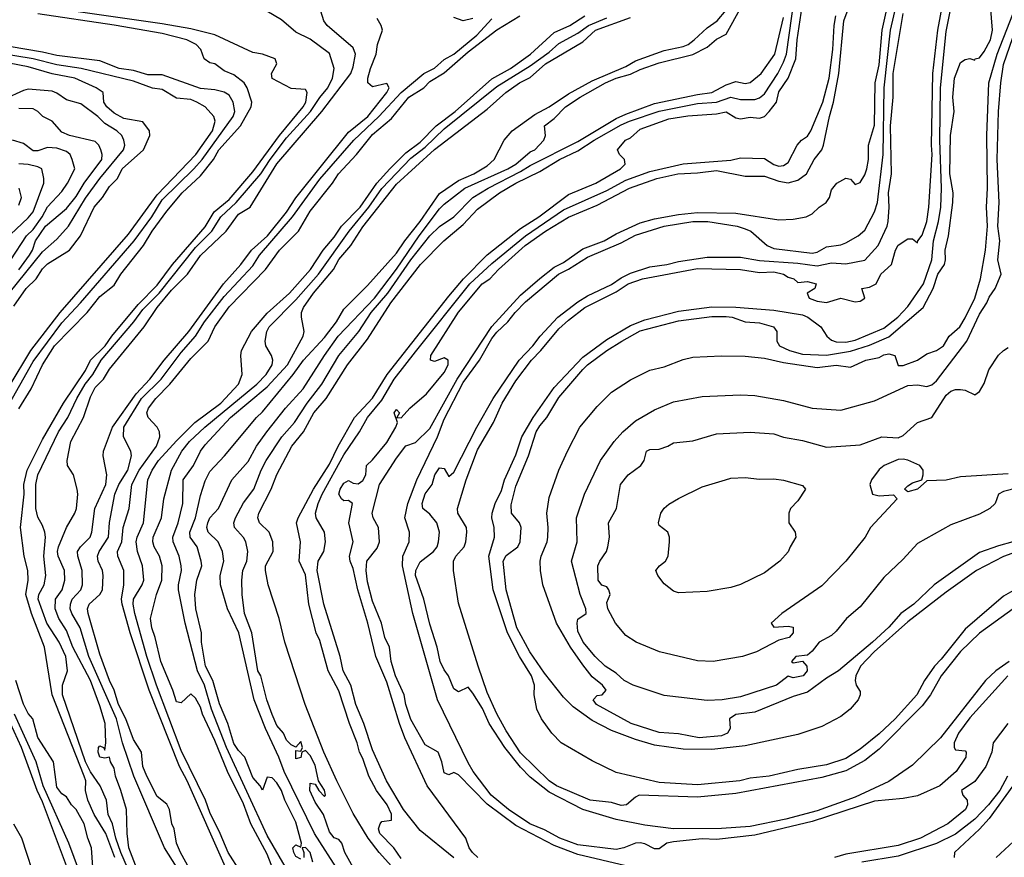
# Model space of a CAD drawing. Header units: metres. Extents: x -46681 to -43747, y -240911 to -237677.
# Tile 532 of 656: x -46331 to -46229, y -238832 to -238744. Entities that reach past the tile are written whole.
import ezdxf

# ---------------------------------------------------------------- set-up
doc = ezdxf.new("R2010")
doc.units = ezdxf.units.M
doc.layers.add('CONTOUR_INDEX', color=1, linetype='Continuous')
doc.layers.add('CONTOUR_INTER', color=3, linetype='Continuous')

msp = doc.modelspace()

# ---------------------------------------------------------------- linework, layer by layer
at = {"layer": 'CONTOUR_INDEX'}
for points, elevation in [([(-46227.58, -238806.02), (-46231.1, -238808.55), (-46233.1, -238810.47), (-46235.12, -238813.02), (-46236.24, -238815.02), (-46237.1, -238816.18), (-46241.6, -238820.7), (-46243.1, -238821.88), (-46245.1, -238822.97), (-46247.6, -238823.67), (-46256.6, -238825.32), (-46260.6, -238825.73), (-46266.7, -238825.52), (-46267.1, -238825.71), (-46268.03, -238826.52), (-46268.6, -238826.6), (-46269.6, -238826.26), (-46271.81, -238826.02), (-46275.34, -238824.52), (-46276.12, -238824.02), (-46279.1, -238821.08), (-46280.6, -238818.79), (-46281.6, -238817), (-46282.6, -238814.78), (-46283.55, -238812.02), (-46285.6, -238805.44), (-46286.12, -238802.02), (-46286.11, -238801.02), (-46285.89, -238800.52), (-46285.01, -238799.52), (-46284.82, -238799.02), (-46284.71, -238798.02), (-46284.77, -238797.52), (-46285.67, -238796.02), (-46285.71, -238795.52), (-46284.79, -238792.52), (-46283.6, -238789.4), (-46281.93, -238786.52), (-46281.04, -238784.52), (-46279.6, -238782.18), (-46277.98, -238780.02), (-46276.99, -238779.02), (-46275.1, -238776.75), (-46274.1, -238775.82), (-46272.38, -238774.52), (-46269.1, -238772.86), (-46267.85, -238772.02), (-46266.36, -238771.52), (-46260.6, -238770.43), (-46256.1, -238770.55), (-46254.1, -238770.86), (-46252.6, -238770.79), (-46251.59, -238771.02), (-46251.1, -238771.34), (-46250.52, -238771.52), (-46250.1, -238771.91), (-46249.1, -238771.8), (-46248.2, -238772.02), (-46248.31, -238772.52), (-46249.14, -238773.02), (-46248.91, -238773.52), (-46248.1, -238773.86), (-46247.1, -238773.98), (-46245.6, -238773.53), (-46244.1, -238773.9), (-46243.6, -238773.85), (-46243.1, -238773.52), (-46243.4, -238772.52), (-46242.6, -238772.38), (-46241.9, -238772.02), (-46241.43, -238771.02), (-46240.3, -238770.02), (-46239.9, -238768.52), (-46239.6, -238768), (-46238.6, -238767.34), (-46238.1, -238767.32), (-46237.6, -238767.76), (-46237.57, -238767.52), (-46237.1, -238766.95), (-46236.6, -238765.52), (-46236.41, -238764.02), (-46236.05, -238758.52), (-46236.13, -238757.52), (-46235.98, -238750.02), (-46235.45, -238745.52), (-46234.9, -238742.52)], 110), ([(-46331.6, -238785.09), (-46330.28, -238783.02), (-46329.1, -238780.52), (-46327.84, -238778.52), (-46324.44, -238775.02), (-46323.1, -238773.37), (-46321.6, -238772.16), (-46320.91, -238771.02), (-46318.56, -238768.02), (-46317.63, -238766.52), (-46316.1, -238764.44), (-46314.49, -238762.52), (-46312.6, -238760.74), (-46311.23, -238759.02), (-46310.65, -238758.02), (-46308.4, -238755.52), (-46307.28, -238753.52), (-46307.21, -238753.02), (-46307.7, -238751.52), (-46308, -238751.02), (-46309.1, -238750.16), (-46310.1, -238749.76), (-46311.1, -238749.04), (-46311.6, -238748.92), (-46312.2, -238748.52), (-46312.54, -238747.52), (-46313.02, -238747.02), (-46314, -238746.52), (-46316.6, -238745.87), (-46321.6, -238744.97), (-46329.6, -238743.8)], 90), ([(-46310.25, -238839.52), (-46314.67, -238831.52), (-46315.1, -238830.52), (-46315.34, -238829.02), (-46315.59, -238828.52), (-46315.81, -238827.02), (-46316.1, -238826.46), (-46317.1, -238825.65), (-46318.19, -238823.52), (-46318.6, -238822.5), (-46318.77, -238821.02), (-46319.6, -238819.7), (-46320.39, -238817.52), (-46321.16, -238816.02), (-46321.6, -238814.52), (-46322.1, -238813.51), (-46323.1, -238810.75), (-46324.33, -238806.52), (-46324.4, -238806.02), (-46324.23, -238805.52), (-46323.13, -238804.52), (-46322.82, -238804.02), (-46322.77, -238802.52), (-46322.85, -238802.02), (-46323.29, -238801.02), (-46323.35, -238800.52), (-46323.17, -238800.02), (-46322.19, -238798.52), (-46322.1, -238796.98), (-46321.53, -238794.02), (-46321.11, -238793.02), (-46320.2, -238791.52), (-46319.81, -238790.02), (-46319.87, -238789.52), (-46320.65, -238788.02), (-46320.6, -238787.02), (-46318.76, -238784.02), (-46316.7, -238782.02), (-46314.6, -238779.2), (-46313.12, -238777.52), (-46312.15, -238776.02), (-46310.1, -238773.37), (-46307.1, -238770.15), (-46306.41, -238769.02), (-46302.95, -238765.02), (-46300.1, -238761.1), (-46296.56, -238757.02), (-46293.92, -238754.52), (-46291.6, -238752.02), (-46289.21, -238750.02), (-46288.1, -238749.48), (-46287.1, -238748.57), (-46286.1, -238748), (-46283.69, -238746.02), (-46282.1, -238744.32)], 95), ([(-46302.1, -238832.2), (-46302.6, -238831.91), (-46302.81, -238831.52), (-46302.91, -238831.02), (-46302.6, -238830.7), (-46302.1, -238830.94), (-46302.03, -238830.52), (-46302.6, -238828.34), (-46303.77, -238826.02), (-46304.1, -238825.01), (-46304.6, -238824.2), (-46305.1, -238823.7), (-46305.6, -238823.61), (-46306.1, -238825), (-46306.35, -238824.52), (-46307.1, -238823.66), (-46307.96, -238821.52), (-46308.6, -238820.85), (-46309.1, -238820.09), (-46309.73, -238818.02), (-46310.6, -238815.96), (-46311.3, -238813.52), (-46312.07, -238812.02), (-46312.48, -238809.52), (-46312.49, -238808.52), (-46313.06, -238806.02), (-46313.17, -238804.52), (-46312.97, -238803.02), (-46312.45, -238801.52), (-46312.51, -238801.02), (-46312.95, -238799.52), (-46313.68, -238798.52), (-46313.7, -238798.02), (-46313.12, -238796.52), (-46312.6, -238794.17), (-46312.1, -238792.63), (-46311.6, -238791.67), (-46310.07, -238790.02), (-46306.74, -238786.02), (-46306.1, -238785.42), (-46302.89, -238781.52), (-46301.82, -238780.02), (-46299.6, -238777.63), (-46298.36, -238776.02), (-46297.6, -238774.69), (-46295.1, -238772.21), (-46292.1, -238768.84), (-46291.21, -238767.52), (-46289.6, -238765.5), (-46287.6, -238762.57), (-46285.6, -238761.24), (-46283.98, -238760.52), (-46282.6, -238759.69), (-46281.87, -238759.02), (-46280.82, -238757.02), (-46279.98, -238756.02), (-46277.6, -238754.34), (-46276.1, -238753.53), (-46274.1, -238752.15), (-46271.6, -238750.79), (-46268.1, -238749.3), (-46267.1, -238748.73), (-46264.1, -238747.62), (-46262.1, -238747.23), (-46261.59, -238747.02), (-46260.95, -238746.52), (-46259.6, -238745.25), (-46258.55, -238744.52), (-46257.6, -238743.41)], 100), ([(-46286.1, -238832.07), (-46289.6, -238829.2), (-46291.36, -238827.02), (-46293.13, -238824.02), (-46294.6, -238820.77), (-46295.49, -238818.02), (-46296.35, -238816.02), (-46296.87, -238814.02), (-46297.67, -238812.52), (-46297.97, -238811.02), (-46299.68, -238805.52), (-46300.38, -238802.02), (-46300.28, -238801.02), (-46299.69, -238800.02), (-46299.52, -238799.02), (-46299.61, -238798.02), (-46300.48, -238796.52), (-46300.54, -238796.02), (-46300.29, -238795.02), (-46299.87, -238794.02), (-46297.6, -238789.92), (-46295.95, -238787.52), (-46295.11, -238786.02), (-46293.6, -238784.21), (-46292.33, -238782.02), (-46290.1, -238779.13), (-46284.4, -238772.02), (-46282.1, -238769.92), (-46278.6, -238767.01), (-46274.6, -238764.31), (-46270.1, -238762.26), (-46268.1, -238761.2), (-46265.6, -238760.27), (-46262.1, -238759.47), (-46257.1, -238759.09), (-46256.1, -238758.87), (-46253.6, -238758.93), (-46252.6, -238759.55), (-46252.1, -238759.72), (-46251.6, -238759.67), (-46251.1, -238759.36), (-46250.16, -238757.52), (-46249.71, -238757.02), (-46249.1, -238756.59), (-46248.76, -238756.02), (-46247.48, -238753.02), (-46246.82, -238750.52), (-46246.46, -238747.52), (-46246.31, -238745.02), (-46246.12, -238744.02)], 105), ([(-46284.1, -238744.3), (-46285.1, -238744.53), (-46286.1, -238744.18)], 95), ([(-46331.6, -238770.57), (-46330.47, -238769.02), (-46330.17, -238768.52), (-46329.84, -238767.52), (-46328.81, -238766.02), (-46326.6, -238764.16), (-46325.6, -238762.91), (-46324.75, -238761.52), (-46322.9, -238759.02), (-46322.86, -238758.52), (-46323, -238758.02), (-46323.23, -238757.52), (-46323.6, -238757.15), (-46326.29, -238756.52), (-46327.1, -238756.17), (-46328.11, -238755.02), (-46329.09, -238754.52), (-46329.6, -238754), (-46330.1, -238753.74), (-46331.6, -238753.69)], 85), ([(-46228.1, -238791.89), (-46233.1, -238792.23), (-46234.6, -238792.58), (-46236.6, -238792.62), (-46237.58, -238793.52), (-46238.6, -238793.77), (-46238.95, -238793.52), (-46238.6, -238793.16), (-46238.1, -238792.85), (-46237.14, -238792.52), (-46236.99, -238792.02), (-46237.01, -238791.52), (-46237.33, -238791.02), (-46238.6, -238790.49), (-46239.1, -238790.36), (-46239.6, -238790.41), (-46241.07, -238791.02), (-46241.6, -238791.46), (-46242.4, -238792.52), (-46242.57, -238793.02), (-46242.3, -238794.02), (-46241.6, -238794.19), (-46240.1, -238794.11), (-46239.73, -238794.52), (-46242.5, -238797.52), (-46243.07, -238798.52), (-46245.1, -238801.02), (-46247.6, -238803.61), (-46251.77, -238806.52), (-46252.91, -238807.52), (-46252.6, -238807.93), (-46251.1, -238807.85), (-46250.6, -238807.94), (-46250.58, -238808.52), (-46251.02, -238809.02), (-46252.1, -238809.29), (-46254.42, -238810.52), (-46255.88, -238811.02), (-46258.95, -238811.52), (-46260.6, -238811.46), (-46264.59, -238810.52), (-46267, -238809.52), (-46268.1, -238808.8), (-46269.19, -238807.52), (-46269.97, -238806.02), (-46270.1, -238805.36), (-46269.73, -238804.52), (-46269.86, -238804.02), (-46270.1, -238803.72), (-46270.6, -238803.55), (-46270.98, -238803.02), (-46271.01, -238801.52), (-46270.82, -238801.02), (-46270.13, -238800.02), (-46269.97, -238799.52), (-46269.8, -238798.52), (-46269.91, -238797.02), (-46269.07, -238795.52), (-46268.65, -238793.02), (-46267.84, -238792.02), (-46266.51, -238791.02), (-46266.17, -238790.52), (-46265.94, -238789.52), (-46265.6, -238789.35), (-46264.6, -238789.31), (-46263.7, -238789.02), (-46263.1, -238788.65), (-46261.1, -238788.45), (-46258.6, -238787.73), (-46255.1, -238787.56), (-46252.6, -238787.71), (-46251.6, -238788.06), (-46249.6, -238788.43), (-46247.1, -238789.12), (-46243.6, -238788.87), (-46241.32, -238788.02), (-46239.6, -238788.13), (-46239.1, -238787.9), (-46237.6, -238786.54), (-46236.1, -238786), (-46234.6, -238783.66), (-46234.1, -238783.25), (-46233.6, -238783.08), (-46233.1, -238783.07), (-46232.6, -238783.17), (-46231.6, -238783.65), (-46231.1, -238783.28), (-46230.6, -238782.47), (-46230.13, -238781.02), (-46229.1, -238779.49), (-46228.6, -238778.99), (-46228.1, -238778.69)], 115), ([(-46323.73, -238834.52), (-46323.97, -238831.02), (-46324.37, -238830.02), (-46324.75, -238828.52), (-46325.6, -238826.99), (-46326.06, -238826.52), (-46326.6, -238825.68), (-46327.1, -238825.36), (-46327.6, -238824.66), (-46327.97, -238822.02), (-46329.6, -238819.46), (-46330.11, -238817.52), (-46330.6, -238816.97), (-46331.1, -238816), (-46331.91, -238813.52)], 90), ([(-46227.6, -238824.54), (-46230.1, -238827.94), (-46231.1, -238829.06), (-46233.72, -238831.52), (-46233.76, -238832.02)], 105), ([(-46300.85, -238832.52), (-46301.1, -238831.5), (-46301.6, -238830.98), (-46301.95, -238831.02), (-46301.78, -238831.52), (-46301.79, -238832.02)], 100)]:
    msp.add_lwpolyline(points, dxfattribs=dict(at, elevation=elevation))
at = {"layer": 'CONTOUR_INTER'}
for points, elevation in [([(-46227.6, -238804.15), (-46228.6, -238804.71), (-46232.6, -238808.14), (-46235.1, -238811.28), (-46235.82, -238812.02), (-46236.86, -238813.52), (-46237.67, -238815.02), (-46239.92, -238817.52), (-46241.6, -238819.09), (-46243.6, -238820.69), (-46245.1, -238821.68), (-46247.1, -238822.32), (-46250.1, -238822.82), (-46253.1, -238823.53), (-46255.1, -238823.74), (-46256.17, -238824.02), (-46260.6, -238824.43), (-46264.6, -238824.19), (-46269.1, -238823.12), (-46271.6, -238821.92), (-46274.86, -238820.02), (-46275.82, -238819.02), (-46276.93, -238817.52), (-46277.39, -238816.52), (-46277.67, -238815.02), (-46277.66, -238814.02), (-46277.98, -238813.02), (-46279.22, -238811.02), (-46280.46, -238808.52), (-46281.97, -238804.02), (-46282.44, -238800.52), (-46281.85, -238798.52), (-46281.87, -238797.52), (-46282.11, -238796.52), (-46282.07, -238796.02), (-46281.77, -238795.02), (-46281.1, -238793.64), (-46280.8, -238792.52), (-46279.6, -238789.91), (-46278.96, -238788.02), (-46277.78, -238786.02), (-46275.6, -238782.86), (-46272.6, -238779.71), (-46270.1, -238777.87), (-46267.6, -238776.4), (-46266.1, -238775.8), (-46262.6, -238774.89), (-46259.1, -238774.44), (-46256.6, -238774.47), (-46252.6, -238774.79), (-46249.6, -238775.27), (-46249.06, -238775.52), (-46247.7, -238776.52), (-46247.07, -238777.52), (-46246.6, -238777.91), (-46246.1, -238778.09), (-46245.1, -238778.13), (-46244.1, -238777.91), (-46241.1, -238776.66), (-46239.64, -238775.52), (-46238.6, -238774.39), (-46236.97, -238772.02), (-46236.08, -238769.52), (-46235.9, -238767.52), (-46235.38, -238765.52), (-46235.14, -238764.02), (-46235.09, -238762.02), (-46235.26, -238757.02), (-46235.17, -238751.52), (-46234.6, -238745.65), (-46233.6, -238740.73)], 111), ([(-46292.6, -238832.94), (-46293.89, -238831.52), (-46295.03, -238830.02), (-46296.6, -238827.41), (-46298.34, -238824.02), (-46299.69, -238821.02), (-46301.63, -238816.02), (-46303.77, -238809.52), (-46304.37, -238807.02), (-46305.5, -238803.52), (-46305.79, -238802.02), (-46305.77, -238801.52), (-46304.97, -238800.02), (-46305.03, -238799.02), (-46305.41, -238798.02), (-46306.42, -238797.02), (-46306.6, -238796.52), (-46306.47, -238796.02), (-46305.19, -238793.52), (-46304.6, -238791.97), (-46303.04, -238789.02), (-46301.81, -238787.52), (-46300.73, -238785.52), (-46299.43, -238784.02), (-46297.22, -238780.52), (-46295.1, -238777.82), (-46292.66, -238774.02), (-46289.57, -238770.02), (-46287.13, -238767.52), (-46285.1, -238765.82), (-46283.6, -238764.21), (-46281.32, -238762.52), (-46279.61, -238761.52), (-46277.1, -238760.29), (-46275.04, -238759.02), (-46273.1, -238758.14), (-46271.42, -238757.02), (-46268.6, -238755.4), (-46267.72, -238755.02), (-46264.6, -238753.99), (-46260.6, -238753.19), (-46258.6, -238753.02), (-46257.1, -238752.52), (-46256.1, -238752.74), (-46254.6, -238752.74), (-46254.1, -238752.59), (-46253.6, -238752.16), (-46252.21, -238750.02), (-46251.6, -238748.86), (-46251.3, -238748.02), (-46250.44, -238742.02)], 103), ([(-46268.1, -238832.91), (-46273.1, -238831.72), (-46275.6, -238830.78), (-46279.6, -238828.67), (-46282.6, -238826.46), (-46285.6, -238823.38), (-46286.1, -238823.15), (-46286.6, -238823.39), (-46287.1, -238823.16), (-46287.34, -238822.02), (-46287.74, -238821.02), (-46289.1, -238820.25), (-46290.6, -238817.6), (-46291.12, -238816.02), (-46291.28, -238815.02), (-46292.19, -238813.02), (-46292.63, -238811.52), (-46292.83, -238810.02), (-46293.3, -238809.02), (-46293.64, -238807.52), (-46294.6, -238805.21), (-46295.1, -238803.19), (-46295.24, -238802.02), (-46295.17, -238801.02), (-46294.1, -238799.67), (-46293.87, -238799.02), (-46293.96, -238797.52), (-46294.52, -238796.52), (-46294.64, -238796.02), (-46293.86, -238793.02), (-46292.1, -238790.27), (-46291.1, -238788.96), (-46290.1, -238788.62), (-46288.6, -238787.16), (-46285.75, -238782.02), (-46282.1, -238776.49), (-46279.1, -238773.22), (-46277.1, -238771.46), (-46275.6, -238770.3), (-46274.6, -238769.79), (-46272.6, -238768.39), (-46270.37, -238767.52), (-46269.1, -238766.79), (-46266.6, -238765.67), (-46265.1, -238765.22), (-46262.6, -238764.79), (-46260.6, -238764.59), (-46256.6, -238764.63), (-46252.1, -238765.35), (-46250.6, -238765.26), (-46249.22, -238765.02), (-46248.6, -238764.73), (-46247.88, -238764.02), (-46247.14, -238763.52), (-46246.78, -238763.02), (-46246.6, -238762.2), (-46246.03, -238761.52), (-46245.1, -238760.98), (-46244.6, -238761.08), (-46244.1, -238761.64), (-46243.6, -238761.43), (-46243.1, -238760.65), (-46242.9, -238760.02), (-46242.72, -238759.02), (-46242.7, -238757.52), (-46242.1, -238755.43), (-46242.02, -238751.02), (-46241.6, -238749.13), (-46241.29, -238745.52), (-46240.4, -238741.52)], 107), ([(-46226.1, -238799.65), (-46228.6, -238800.56), (-46231.42, -238802.02), (-46234.6, -238804.27), (-46238.6, -238807.38), (-46242.13, -238810.52), (-46243.54, -238812.02), (-46244.03, -238813.02), (-46244.12, -238813.52), (-46244, -238814.02), (-46243.6, -238814.68), (-46243.57, -238815.02), (-46243.79, -238815.52), (-46244.62, -238816.52), (-46245.6, -238817.29), (-46247.6, -238818.31), (-46250.1, -238819.15), (-46255.6, -238820.34), (-46259.1, -238820.73), (-46262.1, -238820.71), (-46265.1, -238820.27), (-46267.1, -238819.7), (-46269.6, -238818.74), (-46271.6, -238817.69), (-46273.6, -238816.27), (-46274.6, -238815.27), (-46276.6, -238812.76), (-46278.12, -238810.52), (-46279.5, -238808.02), (-46280.62, -238804.02), (-46280.91, -238801.02), (-46280.6, -238800.46), (-46279.39, -238799.52), (-46279.15, -238799.02), (-46279.04, -238797.52), (-46279.21, -238797.02), (-46280.04, -238796.02), (-46280.1, -238795.14), (-46279.6, -238793.18), (-46278.26, -238790.02), (-46277.46, -238787.52), (-46277.1, -238786.89), (-46276.35, -238786.02), (-46275.1, -238783.93), (-46272.6, -238781), (-46272.1, -238780.49), (-46270.1, -238778.99), (-46268.5, -238778.02), (-46266.6, -238776.94), (-46262.6, -238775.92), (-46259.1, -238775.46), (-46257.6, -238775.45), (-46256.96, -238775.52), (-46255.6, -238776), (-46254.1, -238776.12), (-46252.66, -238776.52), (-46252.31, -238777.02), (-46252.29, -238778.02), (-46252.03, -238778.52), (-46250.98, -238779.02), (-46249.6, -238779.4), (-46247.1, -238779.49), (-46244.6, -238779.09), (-46242.6, -238778.43), (-46240.6, -238777.58), (-46237, -238774.52), (-46235.95, -238772.52), (-46235.45, -238771.02), (-46234.77, -238770.02), (-46234.67, -238769.52), (-46234.7, -238768.52), (-46234.34, -238767.02), (-46233.9, -238763.52), (-46233.86, -238762.52), (-46234.2, -238760.52), (-46234.12, -238756.52), (-46233.74, -238754.02), (-46233.89, -238752.52), (-46233.71, -238750.52), (-46233.1, -238748.87), (-46232.6, -238748.57), (-46232.1, -238748.48), (-46231.6, -238748.64), (-46231.54, -238748.52), (-46231.1, -238748.4), (-46230.6, -238747.73), (-46229.97, -238746.52), (-46229.73, -238745.52), (-46230.02, -238742.02)], 112), ([(-46227.6, -238799.03), (-46229.1, -238799.42), (-46231.1, -238800.14), (-46235.83, -238803.52), (-46237.96, -238805.52), (-46239.33, -238806.52), (-46240.6, -238807.94), (-46242.31, -238809.52), (-46245.84, -238812.52), (-46247.1, -238813.26), (-46249.1, -238814.75), (-46250.6, -238815.19), (-46254.6, -238816.81), (-46256.6, -238817.07), (-46257.25, -238817.52), (-46257.18, -238818.52), (-46257.45, -238819.02), (-46258.1, -238819.3), (-46260.43, -238819.52), (-46262.6, -238819.09), (-46264.6, -238818.95), (-46267.53, -238818.02), (-46271.18, -238816.02), (-46271.53, -238815.52), (-46271.1, -238815.09), (-46270.57, -238815.02), (-46270.14, -238814.52), (-46270.52, -238814.02), (-46271.6, -238813.13), (-46272.6, -238811.87), (-46273.9, -238810.02), (-46275.34, -238807.52), (-46276.77, -238803.52), (-46277.01, -238802.02), (-46277.04, -238801.02), (-46276.95, -238800.52), (-46276.33, -238799.02), (-46276.26, -238798.52), (-46276.22, -238797.52), (-46276.37, -238796.02), (-46276.1, -238794.37), (-46275.09, -238791.52), (-46274.18, -238789.52), (-46272.91, -238787.02), (-46271.1, -238784.87), (-46269.6, -238783.37), (-46267.6, -238782.08), (-46265.6, -238781.06), (-46264.1, -238780.7), (-46262.1, -238779.94), (-46261.1, -238779.7), (-46258.1, -238779.56), (-46255.6, -238779.61), (-46253.6, -238779.79), (-46251.6, -238780.26), (-46248.1, -238780.78), (-46246.1, -238780.54), (-46244.6, -238780.76), (-46242.99, -238780.02), (-46241.6, -238779.75), (-46241.1, -238779.46), (-46240.6, -238779.35), (-46239.97, -238779.52), (-46239.6, -238780.57), (-46239.1, -238780.59), (-46237.58, -238780.02), (-46236.6, -238779.34), (-46235.59, -238779.02), (-46234.86, -238778.52), (-46234.28, -238777.52), (-46233.17, -238776.52), (-46232.6, -238775.59), (-46231.6, -238773.53), (-46230.99, -238771.52), (-46230.46, -238768.52), (-46230.25, -238766.02), (-46230.36, -238764.02), (-46230.26, -238762.02), (-46230.33, -238756.52), (-46230.14, -238751.02), (-46229.26, -238748.02), (-46226.91, -238742.02)], 113), ([(-46298.1, -238833.49), (-46300.67, -238829.52), (-46303.85, -238823.02), (-46304.39, -238821.52), (-46305.78, -238818.52), (-46306.98, -238815.52), (-46308.56, -238808.52), (-46309.75, -238806.02), (-46310.49, -238803.52), (-46310.52, -238802.52), (-46310.16, -238801.02), (-46310.28, -238800.02), (-46310.74, -238799.02), (-46311.78, -238798.02), (-46311.93, -238797.52), (-46311.83, -238797.02), (-46311.6, -238796.51), (-46310.7, -238795.52), (-46309.32, -238792.52), (-46307.6, -238790.62), (-46306.73, -238789.02), (-46305.65, -238787.52), (-46303.69, -238785.02), (-46301.85, -238783.02), (-46299.63, -238779.52), (-46298.18, -238777.52), (-46294.37, -238773.52), (-46292.1, -238770.49), (-46289.71, -238767.02), (-46287.6, -238764.18), (-46287.1, -238763.7), (-46284.94, -238762.02), (-46280.43, -238760.02), (-46279.59, -238759.52), (-46278.1, -238758.24), (-46277.62, -238758.02), (-46276.66, -238757.02), (-46276.49, -238756.52), (-46276.59, -238755.52), (-46275.6, -238754.76), (-46274.4, -238753.52), (-46272.86, -238752.52), (-46270.22, -238751.02), (-46269.1, -238750.52), (-46267.6, -238750.12), (-46266.6, -238749.62), (-46264.6, -238748.92), (-46261.1, -238748.06), (-46259.6, -238747.28), (-46258.6, -238746.43), (-46257.6, -238745.94), (-46256, -238743.02)], 101), ([(-46291.6, -238832.13), (-46292.36, -238831.02), (-46293.81, -238829.52), (-46293.96, -238829.02), (-46293.8, -238828.52), (-46293.6, -238828.25), (-46292.6, -238828.12), (-46292.6, -238827.51), (-46293.07, -238826.52), (-46294.18, -238825.02), (-46294.97, -238823.52), (-46295.6, -238821.69), (-46295.97, -238821.02), (-46296.19, -238820.02), (-46297, -238818.02), (-46298.1, -238814.58), (-46299.23, -238812.52), (-46300.1, -238809.32), (-46300.48, -238808.52), (-46301.27, -238805.52), (-46301.6, -238802.46), (-46302.27, -238801.02), (-46302.13, -238799.02), (-46302.54, -238797.02), (-46302.36, -238796.52), (-46300.76, -238793.52), (-46299.1, -238790.88), (-46298.2, -238789.02), (-46296.46, -238786.02), (-46294.6, -238783.99), (-46293.05, -238781.52), (-46286.6, -238773.34), (-46285.08, -238771.52), (-46282.6, -238768.99), (-46279.1, -238766.26), (-46277.2, -238765.02), (-46274.1, -238762.68), (-46271.25, -238761.52), (-46268.64, -238760.02), (-46268.17, -238759.52), (-46268.23, -238759.02), (-46268.75, -238758.52), (-46268.98, -238758.02), (-46268.13, -238757.02), (-46267.6, -238756.75), (-46266.6, -238755.85), (-46263.6, -238754.77), (-46261.6, -238754.45), (-46258.6, -238754.25), (-46257.6, -238754.05), (-46256.6, -238754.67), (-46256.1, -238754.79), (-46255.1, -238754.6), (-46254.1, -238754.7), (-46253.6, -238754.55), (-46253.1, -238754.02), (-46252.35, -238753.02), (-46252.1, -238751.97), (-46251.11, -238750.52), (-46250.32, -238748.52), (-46250.18, -238746.52), (-46249.64, -238743.02)], 104), ([(-46283.56, -238832.02), (-46284.14, -238831.52), (-46284.49, -238831.02), (-46284.84, -238830.02), (-46288.87, -238824.52), (-46291.2, -238819.52), (-46291.78, -238818.02), (-46293.1, -238813.7), (-46294.23, -238811.02), (-46295.08, -238807.52), (-46296.14, -238804.02), (-46296.6, -238801.81), (-46296.92, -238801.02), (-46297, -238800.52), (-46296.6, -238799.02), (-46297.06, -238797.02), (-46296.7, -238795.02), (-46297.1, -238794.7), (-46297.6, -238794.74), (-46297.85, -238794.52), (-46298.13, -238794.02), (-46297.98, -238793.52), (-46297.6, -238792.88), (-46297.1, -238792.59), (-46296.6, -238792.87), (-46296.1, -238792.94), (-46295.6, -238792.61), (-46295.3, -238792.02), (-46295.23, -238791.02), (-46294.6, -238790.45), (-46293.1, -238788.63), (-46292.14, -238787.02), (-46291.97, -238786.52), (-46292.32, -238785.52), (-46292.1, -238785.17), (-46291.78, -238785.52), (-46292.05, -238786.02), (-46291.6, -238786.04), (-46290.69, -238785.02), (-46288.95, -238783.52), (-46287.1, -238781.3), (-46286.68, -238780.52), (-46286.68, -238780.02), (-46287.1, -238779.78), (-46288.1, -238780.16), (-46288.52, -238780.02), (-46288.5, -238779.52), (-46285.6, -238774.99), (-46283.11, -238772.02), (-46282.33, -238771.52), (-46281.4, -238770.52), (-46278.61, -238768.02), (-46276.51, -238766.52), (-46274.1, -238765.05), (-46271.1, -238763.79), (-46267.72, -238762.02), (-46264.85, -238761.02), (-46262.66, -238760.52), (-46260.6, -238760.44), (-46258.6, -238760.18), (-46255.6, -238760.78), (-46253.6, -238760.77), (-46252.1, -238761.3), (-46251.1, -238761.47), (-46250.1, -238761.18), (-46249.21, -238760.52), (-46248.41, -238759.02), (-46247.61, -238758.02), (-46247.42, -238757.52), (-46246.81, -238754.52), (-46246.36, -238753.02), (-46245.82, -238750.02), (-46245.3, -238744.52), (-46244.74, -238743.02)], 106), ([(-46228.15, -238813.02), (-46232.1, -238817.42), (-46233.3, -238819.02), (-46233.74, -238820.02), (-46233.76, -238820.52), (-46233.6, -238820.77), (-46232.6, -238820.86), (-46232.5, -238821.02), (-46232.53, -238821.52), (-46233.54, -238823.02), (-46235.25, -238824.52), (-46237.6, -238825.59), (-46239.1, -238825.87), (-46242.1, -238826.14), (-46248.6, -238828.26), (-46254.6, -238829.7), (-46258.6, -238830.13), (-46260.1, -238830.08), (-46263.1, -238830.37), (-46263.8, -238830.52), (-46264.6, -238831.11), (-46265.1, -238831.12), (-46266.1, -238830.58), (-46266.6, -238830.48), (-46267.1, -238830.54), (-46268.3, -238831.02), (-46269.1, -238831.19), (-46273.1, -238830.69), (-46275, -238830.02), (-46276.6, -238829.12), (-46278.12, -238828.52), (-46280.36, -238827.02), (-46282.17, -238825.52), (-46284.07, -238823.02), (-46284.6, -238822.12), (-46287.79, -238815.52), (-46290.36, -238806.52), (-46291.46, -238801.52), (-46291.43, -238800.52), (-46290.77, -238799.02), (-46290.73, -238798.02), (-46291.22, -238796.52), (-46290.9, -238795.02), (-46289.95, -238792.52), (-46287.78, -238788.02), (-46287.1, -238786.19), (-46285.1, -238782.35), (-46283.41, -238780.02), (-46282.1, -238777.76), (-46281.6, -238777.08), (-46280.44, -238776.02), (-46279.68, -238775.02), (-46278.6, -238773.91), (-46275.13, -238771.02), (-46274.1, -238770.51), (-46272.1, -238769.23), (-46268.6, -238767.73), (-46267.1, -238766.93), (-46264.1, -238766.01), (-46261.1, -238765.52), (-46259.51, -238765.52), (-46256.46, -238766.02), (-46255.6, -238766.28), (-46255.02, -238766.52), (-46253.3, -238768.02), (-46252.6, -238768.33), (-46248.6, -238768.82), (-46248.1, -238768.73), (-46247.1, -238768.18), (-46245.6, -238767.95), (-46245.1, -238767.73), (-46243.8, -238767.02), (-46243.1, -238766.43), (-46242.1, -238764.51), (-46241.78, -238763.52), (-46241.19, -238758.52), (-46241.06, -238751.52), (-46240.41, -238745.52), (-46239.73, -238742.52)], 108), ([(-46321.54, -238832.02), (-46322.49, -238829.52), (-46323.7, -238827.52), (-46324.36, -238826.02), (-46324.62, -238825.02), (-46324.59, -238824.02), (-46324.74, -238823.52), (-46328.09, -238815.02), (-46328.91, -238810.02), (-46330.25, -238806.52), (-46330.87, -238804.52), (-46330.62, -238803.02), (-46330.65, -238802.02), (-46331.02, -238800.52), (-46331.4, -238797.52), (-46331.04, -238794.02), (-46331.07, -238793.02), (-46330.73, -238791.52), (-46329.1, -238788.32), (-46326.92, -238784.52), (-46324.6, -238781.08), (-46324.08, -238780.02), (-46322.56, -238778.52), (-46321.87, -238777.52), (-46319.1, -238774.19), (-46317.1, -238772.17), (-46315.51, -238770.02), (-46312.1, -238766.07), (-46311.17, -238764.52), (-46309.6, -238763.2), (-46307.1, -238760.33), (-46304.31, -238756.52), (-46301.83, -238753.52), (-46301.55, -238753.02), (-46301.43, -238752.02), (-46301.6, -238751.71), (-46303.1, -238751.59), (-46305.1, -238750.56), (-46305.17, -238750.02), (-46304.59, -238749.02), (-46304.76, -238748.52), (-46306.1, -238748.03), (-46307.1, -238747.83), (-46311.1, -238746), (-46313.6, -238745.36), (-46316.6, -238744.85), (-46326.1, -238743.5)], 91), ([(-46319.18, -238835.52), (-46320.91, -238831.52), (-46321.45, -238830.02), (-46321.8, -238828.52), (-46322.24, -238827.52), (-46322.4, -238826.02), (-46323.09, -238824.52), (-46324.1, -238823.06), (-46324.62, -238822.02), (-46327.03, -238815.02), (-46327.02, -238814.02), (-46326.5, -238812.52), (-46326.68, -238811.02), (-46327.35, -238809.52), (-46328.66, -238807.52), (-46329.56, -238805.02), (-46329.51, -238804.52), (-46328.92, -238803.52), (-46328.75, -238802.52), (-46328.98, -238800.52), (-46328.78, -238798.52), (-46328.85, -238798.02), (-46329.1, -238797.29), (-46329.6, -238796.43), (-46329.81, -238795.52), (-46329.81, -238793.02), (-46329.6, -238792.02), (-46327.43, -238787.52), (-46326.45, -238786.02), (-46325.52, -238784.02), (-46324.65, -238782.52), (-46323.84, -238781.52), (-46322.99, -238780.02), (-46319.56, -238776.02), (-46318.6, -238774.72), (-46316.92, -238773.02), (-46313.1, -238768.22), (-46311.39, -238766.52), (-46310.47, -238765.02), (-46308.87, -238763.52), (-46306.27, -238760.52), (-46305.31, -238759.02), (-46303.6, -238756.78), (-46301.09, -238754.02), (-46300.1, -238752.53), (-46299.25, -238751.52), (-46298.76, -238750.52), (-46298.61, -238749.52), (-46299.1, -238747.93), (-46301.1, -238746.45), (-46302.6, -238745.71), (-46304.1, -238744.43), (-46305.63, -238743.52)], 92), ([(-46318.6, -238834.82), (-46320.07, -238831.02), (-46320.27, -238829.52), (-46320.34, -238827.02), (-46320.9, -238825.02), (-46321.47, -238823.52), (-46321.6, -238822.67), (-46322.01, -238822.02), (-46322.1, -238821.55), (-46322.6, -238821.65), (-46323.1, -238821.55), (-46323.28, -238821.02), (-46323.25, -238820.52), (-46323.1, -238820.35), (-46322.73, -238820.52), (-46322.6, -238820.79), (-46322.48, -238820.02), (-46322.57, -238818.02), (-46323.1, -238816.18), (-46324.1, -238813.5), (-46325.94, -238810.02), (-46326.6, -238808.3), (-46327.41, -238807.02), (-46327.79, -238806.02), (-46327.75, -238805.02), (-46327.04, -238804.02), (-46326.79, -238803.02), (-46326.82, -238802.02), (-46327.46, -238800.52), (-46327.54, -238800.02), (-46327.44, -238799.52), (-46326.6, -238797.52), (-46325.73, -238796.02), (-46325.56, -238795.52), (-46325.43, -238794.02), (-46325.5, -238793.52), (-46325.88, -238792.02), (-46326.49, -238791.02), (-46326.53, -238790.52), (-46326.13, -238788.52), (-46324.83, -238786.02), (-46324.1, -238783.86), (-46323.6, -238782.89), (-46322.74, -238782.02), (-46322.1, -238780.96), (-46318.49, -238776.52), (-46317.12, -238774.52), (-46315.6, -238772.68), (-46313.96, -238771.02), (-46312.6, -238769.07), (-46309.91, -238766.52), (-46308.6, -238764.75), (-46307.39, -238764.02), (-46304.6, -238759.48), (-46299.89, -238754.02), (-46296.87, -238750.02), (-46296.6, -238749.34), (-46296.38, -238748.02), (-46296.6, -238747.34), (-46299.32, -238745.02), (-46299.7, -238744.52), (-46299.99, -238743.52)], 93), ([(-46315.1, -238832.99), (-46316.34, -238831.02), (-46319.54, -238823.52), (-46320.75, -238820.02), (-46321.38, -238817.52), (-46324.26, -238811.02), (-46325.16, -238808.02), (-46326.05, -238806.52), (-46326.21, -238806.02), (-46326.19, -238805.52), (-46325.99, -238805.02), (-46325.09, -238804.02), (-46324.91, -238803.52), (-46324.96, -238802.02), (-46325.41, -238800.52), (-46325.44, -238800.02), (-46325.13, -238799.52), (-46324.12, -238798.52), (-46323.95, -238798.02), (-46323.63, -238795.52), (-46322.47, -238793.02), (-46322.39, -238792.02), (-46322.76, -238790.02), (-46322.74, -238789.52), (-46321.79, -238787.02), (-46319.32, -238783.52), (-46317.88, -238782.02), (-46316.37, -238780.02), (-46313.79, -238777.02), (-46310.18, -238772.02), (-46308.38, -238770.02), (-46307.24, -238768.52), (-46305.56, -238767.02), (-46303.6, -238764.54), (-46302.6, -238763.05), (-46297.1, -238756.16), (-46295.09, -238754.52), (-46293.1, -238752.02), (-46292.85, -238751.52), (-46293.1, -238751.09), (-46294.6, -238751.43), (-46295.08, -238751.02), (-46295.08, -238750.52), (-46294.81, -238749.52), (-46294.2, -238748.02), (-46294.08, -238747.02), (-46293.54, -238745.52), (-46293.67, -238745.02), (-46294.1, -238744.27)], 94), ([(-46309.96, -238833.02), (-46313.97, -238824.02), (-46314.78, -238822.52), (-46317.96, -238814.52), (-46319.93, -238808.52), (-46320.77, -238805.52), (-46320.84, -238805.02), (-46320.6, -238803.52), (-46320.59, -238802.02), (-46321.23, -238800.52), (-46321.25, -238800.02), (-46320.82, -238799.02), (-46320.67, -238797.52), (-46320.05, -238795.52), (-46319.77, -238793.02), (-46319.01, -238791.52), (-46317.17, -238789.02), (-46316.83, -238788.02), (-46316.88, -238787.52), (-46317.12, -238787.02), (-46318.05, -238786.02), (-46318.19, -238785.52), (-46318.02, -238785.02), (-46317.27, -238784.02), (-46315.79, -238782.52), (-46313.6, -238779.84), (-46311.77, -238778.02), (-46311.1, -238776.52), (-46309.6, -238774.45), (-46305.77, -238770.52), (-46304.31, -238768.52), (-46302.35, -238766.52), (-46301.1, -238764.44), (-46298.76, -238761.52), (-46298.14, -238760.52), (-46296.25, -238758.52), (-46294.6, -238756.43), (-46292.6, -238754.74), (-46290.79, -238752.52), (-46289.24, -238751.52), (-46288.6, -238750.88), (-46287.1, -238749.96), (-46284.6, -238747.78), (-46281.6, -238745.46), (-46279.2, -238744.02)], 96), ([(-46308.4, -238833.52), (-46309.7, -238831.52), (-46310.51, -238829.52), (-46311.6, -238827.32), (-46312.05, -238826.02), (-46314.6, -238820.84), (-46317.19, -238814.02), (-46318.18, -238811.02), (-46319.47, -238806.52), (-46319.63, -238805.52), (-46319.58, -238805.02), (-46318.68, -238803.52), (-46318.52, -238803.02), (-46318.64, -238801.52), (-46319.18, -238800.02), (-46319.3, -238799.02), (-46319.21, -238798.52), (-46318.54, -238797.02), (-46318.09, -238792.52), (-46317.63, -238791.52), (-46316.97, -238790.52), (-46315.1, -238788.45), (-46313.18, -238786.52), (-46310.47, -238784.52), (-46308.6, -238782.52), (-46308.23, -238781.52), (-46308.36, -238779.52), (-46308.28, -238779.02), (-46307.24, -238777.02), (-46305.6, -238775.11), (-46303.29, -238773.02), (-46301.09, -238770.52), (-46299.77, -238768.52), (-46298.6, -238767.14), (-46297.84, -238766.02), (-46295.88, -238764.02), (-46294.15, -238761.52), (-46292.78, -238760.02), (-46291.1, -238758.33), (-46289.6, -238757.22), (-46287.95, -238755.52), (-46285.95, -238754.02), (-46282.1, -238750.6), (-46280.16, -238749.52), (-46278.06, -238748.02), (-46275.6, -238745.74), (-46273.96, -238745.02), (-46272.38, -238744.02)], 97), ([(-46304.71, -238834.02), (-46305.6, -238831.69), (-46307.33, -238828.52), (-46308.1, -238826.42), (-46309.77, -238823.02), (-46311.1, -238819.78), (-46312.39, -238817.02), (-46312.6, -238816.3), (-46313.1, -238815.37), (-46313.6, -238814.92), (-46314.6, -238815.84), (-46315.1, -238815.76), (-46315.48, -238814.52), (-46316.74, -238811.52), (-46317.33, -238809.02), (-46317.68, -238808.02), (-46317.82, -238807.02), (-46317.2, -238804.52), (-46316.62, -238803.02), (-46316.59, -238801.52), (-46316.86, -238800.52), (-46317.43, -238799.52), (-46317.56, -238799.02), (-46317.52, -238798.52), (-46316.65, -238796.52), (-46316.42, -238794.52), (-46315.6, -238791.52), (-46314.55, -238789.52), (-46313.72, -238788.52), (-46312.12, -238787.02), (-46306.7, -238782.52), (-46305.72, -238781.52), (-46305.09, -238780.52), (-46305.02, -238780.02), (-46305.15, -238779.52), (-46305.76, -238778.52), (-46305.82, -238778.02), (-46305.66, -238777.02), (-46305.41, -238776.52), (-46302.6, -238773.71), (-46300.25, -238771.02), (-46297.02, -238766.52), (-46294.98, -238764.02), (-46293.6, -238762.07), (-46290.6, -238758.89), (-46289.1, -238757.75), (-46287.1, -238755.84), (-46281.6, -238751.39), (-46278.1, -238749.25), (-46276.1, -238747.82), (-46275.1, -238746.91), (-46273.1, -238745.81), (-46272.01, -238745.02), (-46270.1, -238744.21)], 98), ([(-46303.1, -238834.04), (-46305.6, -238829.72), (-46309.88, -238820.52), (-46311.44, -238816.52), (-46312.18, -238814.02), (-46312.9, -238812.52), (-46314.2, -238807.52), (-46314.87, -238804.02), (-46314.89, -238803.52), (-46314.56, -238802.02), (-46314.6, -238801.52), (-46314.81, -238800.52), (-46315.46, -238799.02), (-46315.49, -238798.52), (-46314.92, -238797.02), (-46314.44, -238795.02), (-46314.39, -238792.52), (-46313.33, -238791.02), (-46312.59, -238789.52), (-46312.1, -238788.87), (-46309.44, -238786.02), (-46305.6, -238782.8), (-46303.47, -238780.52), (-46301.85, -238777.52), (-46301.75, -238777.02), (-46302.03, -238775.52), (-46302.01, -238775.02), (-46301.81, -238774.52), (-46300.77, -238773.02), (-46298.67, -238770.52), (-46298.1, -238769.5), (-46296.87, -238768.02), (-46295.6, -238766.06), (-46292.1, -238761.62), (-46288.1, -238757.99), (-46282.6, -238753.75), (-46280.63, -238752.02), (-46279.21, -238751.02), (-46278.1, -238750.44), (-46276.49, -238749.02), (-46272.6, -238746.71), (-46271.27, -238745.52), (-46267.6, -238744.19)], 99), ([(-46296.1, -238834.03), (-46297.48, -238831.52), (-46297.81, -238830.52), (-46298.1, -238830.14), (-46298.6, -238829.96), (-46299.1, -238829.35), (-46299.72, -238827.52), (-46300.6, -238826.23), (-46301.15, -238825.02), (-46301.1, -238824.26), (-46300.6, -238824.36), (-46300.19, -238825.02), (-46299.6, -238825.66), (-46299.5, -238825.52), (-46299.6, -238824.98), (-46300.25, -238824.02), (-46300.6, -238822.38), (-46301.1, -238821.37), (-46301.6, -238820.85), (-46301.97, -238821.02), (-46302.1, -238821.57), (-46302.6, -238821.71), (-46302.6, -238820.83), (-46302.1, -238820.89), (-46301.93, -238820.52), (-46302.1, -238819.91), (-46302.6, -238820.48), (-46303.1, -238820.26), (-46303.6, -238819.76), (-46303.92, -238819.02), (-46304.6, -238818.21), (-46305.1, -238817.06), (-46305.66, -238815.52), (-46306.29, -238813.02), (-46306.6, -238812.51), (-46307.2, -238808.52), (-46307.97, -238806.52), (-46308.22, -238804.52), (-46308.27, -238803.02), (-46308.14, -238802.02), (-46307.75, -238801.02), (-46307.65, -238800.02), (-46307.85, -238799.02), (-46308.1, -238798.57), (-46309.02, -238797.52), (-46309.1, -238797.02), (-46308.91, -238796.52), (-46308.1, -238794.94), (-46307.01, -238793.52), (-46306.23, -238791.52), (-46305.7, -238790.52), (-46304.07, -238788.02), (-46302.74, -238786.52), (-46301.44, -238784.52), (-46299.89, -238782.52), (-46298.11, -238779.52), (-46296.04, -238777.02), (-46294.75, -238775.02), (-46293, -238773.02), (-46290.6, -238769.54), (-46288.6, -238767.01), (-46287.6, -238766.03), (-46286.09, -238765.02), (-46284.1, -238763.01), (-46282.5, -238762.02), (-46279.1, -238760.29), (-46278.1, -238759.66), (-46273.1, -238757.15), (-46269.1, -238754.73), (-46268.1, -238754.29), (-46265.1, -238753.19), (-46260.6, -238752.22), (-46259.11, -238752.02), (-46257.6, -238751.22), (-46256.6, -238750.86), (-46255.6, -238751.1), (-46255.1, -238750.99), (-46253.93, -238750.02), (-46252.51, -238748.02), (-46251.6, -238744.18)], 102), ([(-46228, -238811.52), (-46229.41, -238812.52), (-46230.47, -238813.52), (-46235.17, -238819.52), (-46238.1, -238822.37), (-46240.6, -238824.09), (-46244.1, -238825.71), (-46248.1, -238827.14), (-46251.35, -238828.02), (-46255.1, -238828.79), (-46258.1, -238829), (-46263.1, -238829.02), (-46266.1, -238828.64), (-46269.1, -238828.05), (-46272.6, -238826.99), (-46276.1, -238825.2), (-46278.1, -238823.61), (-46279.1, -238822.58), (-46280.75, -238820.52), (-46282.38, -238818.02), (-46283.1, -238816.46), (-46284.1, -238814.84), (-46284.6, -238814.21), (-46285.6, -238814.69), (-46286.1, -238814.39), (-46286.63, -238813.02), (-46287.1, -238812.4), (-46287.53, -238811.52), (-46287.82, -238810.02), (-46288.6, -238807.62), (-46289.22, -238805.02), (-46290.11, -238802.52), (-46290.06, -238802.02), (-46289.6, -238801.09), (-46288.22, -238800.02), (-46287.84, -238799.52), (-46287.68, -238799.02), (-46287.59, -238798.02), (-46287.88, -238797.02), (-46288.6, -238796.11), (-46289.32, -238795.52), (-46289.41, -238795.02), (-46289.1, -238793.98), (-46288.34, -238793.02), (-46288.08, -238792.02), (-46287.6, -238791.28), (-46287.1, -238791.36), (-46286.6, -238792.18), (-46286.1, -238791.72), (-46283.68, -238787.02), (-46281.97, -238784.02), (-46279.27, -238780.02), (-46277.81, -238778.52), (-46277.07, -238777.52), (-46275.21, -238775.52), (-46273.1, -238773.9), (-46272.1, -238773.29), (-46269.6, -238772.12), (-46268.6, -238771.41), (-46267.6, -238770.91), (-46265.6, -238770.25), (-46263.79, -238770.02), (-46262.6, -238769.71), (-46259.6, -238769.26), (-46256.1, -238769.25), (-46254.1, -238769.59), (-46250.1, -238769.88), (-46248.1, -238770.15), (-46246.6, -238769.82), (-46245.1, -238769.93), (-46243.1, -238769.57), (-46241.69, -238768.02), (-46240.77, -238766.02), (-46240.66, -238765.52), (-46240.55, -238764.02), (-46240.63, -238762.52), (-46240.31, -238760.52), (-46240.42, -238755.52), (-46240.12, -238752.52), (-46240.15, -238750.02), (-46239.1, -238743.78)], 109), ([(-46227.1, -238793.37), (-46228.6, -238793.74), (-46229.11, -238794.02), (-46229.48, -238795.02), (-46230.03, -238795.52), (-46231.1, -238796.11), (-46234.1, -238797.23), (-46237.6, -238799.18), (-46239.1, -238800.83), (-46241.1, -238802.73), (-46243.6, -238805.82), (-46245, -238807.02), (-46246.1, -238808.36), (-46246.6, -238808.81), (-46247.88, -238809.52), (-46248.6, -238810.44), (-46249.1, -238810.87), (-46250.31, -238811.02), (-46250.76, -238811.52), (-46250.6, -238811.67), (-46249.6, -238811.5), (-46249.15, -238812.02), (-46249.14, -238812.52), (-46249.54, -238813.02), (-46250.6, -238813.24), (-46251.1, -238813.06), (-46252.33, -238814.02), (-46256.1, -238815.23), (-46258.03, -238815.52), (-46259.6, -238815.6), (-46264.1, -238815.1), (-46267.33, -238814.02), (-46268.27, -238813.52), (-46269.1, -238812.75), (-46270.26, -238812.02), (-46271.29, -238811.02), (-46272.56, -238809.52), (-46273.1, -238808.37), (-46273.18, -238807.52), (-46273.1, -238807.11), (-46272.26, -238806.52), (-46272.27, -238806.02), (-46272.86, -238804.52), (-46273.78, -238801.02), (-46273.2, -238799.02), (-46273.27, -238796.52), (-46272.41, -238794.02), (-46270.75, -238790.52), (-46269.33, -238788.52), (-46268.41, -238787.52), (-46267.1, -238786.36), (-46265.1, -238785.22), (-46263.1, -238784.36), (-46260.1, -238783.8), (-46256.1, -238783.64), (-46254.6, -238783.72), (-46251.6, -238784.25), (-46248.6, -238785.03), (-46245.6, -238785.23), (-46242.1, -238784.28), (-46238.6, -238782.67), (-46237.6, -238782.59), (-46236.6, -238782.77), (-46236.1, -238782.6), (-46235.6, -238782.19), (-46232.42, -238778.02), (-46231.1, -238775.22), (-46230.33, -238774.02), (-46230.1, -238773.43), (-46229.45, -238772.52), (-46228.83, -238771.02), (-46229.2, -238769.52), (-46228.99, -238767.52), (-46229.18, -238766.02), (-46229.06, -238763.52), (-46229.27, -238759.02), (-46229.11, -238754.02), (-46228.88, -238751.02), (-46228.6, -238749.11), (-46227.6, -238746.26)], 114), ([(-46333.99, -238787.02), (-46330.1, -238780.17), (-46327.1, -238776.11), (-46325.13, -238774.02), (-46319.51, -238767.52), (-46317.67, -238765.02), (-46316.6, -238763.26), (-46313.29, -238760.02), (-46312.42, -238759.02), (-46309.16, -238754.52), (-46309, -238754.02), (-46309.17, -238753.02), (-46309.6, -238752.3), (-46310.1, -238751.99), (-46311.1, -238751.73), (-46312.6, -238751.61), (-46316.6, -238750.19), (-46318.1, -238750.19), (-46319.6, -238749.71), (-46321.1, -238749.53), (-46323.1, -238748.73), (-46327.6, -238748.16), (-46329.1, -238747.79), (-46332.6, -238747.22)], 89), ([(-46332.1, -238774.36), (-46330.81, -238772.52), (-46329.76, -238771.52), (-46329.1, -238770.47), (-46328.6, -238769.95), (-46326.28, -238768.52), (-46325.12, -238767.02), (-46323.72, -238764.02), (-46322.84, -238763.02), (-46322.1, -238761.86), (-46321.25, -238761.02), (-46320.78, -238760.02), (-46318.56, -238758.02), (-46317.9, -238756.52), (-46317.91, -238756.02), (-46318.6, -238755.1), (-46320.6, -238754.74), (-46321.6, -238754.2), (-46322.37, -238753.52), (-46322.68, -238753.02), (-46322.78, -238752.02), (-46323.48, -238751.52), (-46325.74, -238750.52), (-46328.1, -238750.06), (-46330.6, -238749.34), (-46336.6, -238748.19)], 87), ([(-46332.6, -238782.76), (-46330.33, -238779.02), (-46327.27, -238775.02), (-46320.1, -238766.84), (-46317.1, -238762.71), (-46313.07, -238758.52), (-46311.33, -238756.02), (-46311.06, -238755.02), (-46311.18, -238754.52), (-46312.09, -238753.52), (-46312.98, -238753.02), (-46313.6, -238752.76), (-46315.1, -238752.61), (-46316.6, -238751.7), (-46317.6, -238751.56), (-46319.6, -238750.85), (-46325.06, -238749.52), (-46327.6, -238749.14), (-46330.1, -238748.49), (-46336.1, -238747.53)], 88), ([(-46332.58, -238773.02), (-46329.1, -238768.69), (-46327.6, -238767.36), (-46326.38, -238766.02), (-46324.6, -238763.09), (-46323.11, -238761.02), (-46320.65, -238758.02), (-46320.51, -238757.52), (-46320.59, -238757.02), (-46320.8, -238756.52), (-46321.32, -238756.02), (-46322.6, -238755.25), (-46323.34, -238754.52), (-46325.1, -238753.21), (-46326.6, -238752.79), (-46327.6, -238752.09), (-46328.1, -238751.9), (-46330.6, -238751.69), (-46331.1, -238751.81), (-46333.1, -238752.73)], 86), ([(-46332.42, -238769.52), (-46330.77, -238767.02), (-46330.1, -238766.34), (-46329.14, -238765.02), (-46328.6, -238763.99), (-46327.1, -238762.36), (-46326.5, -238761.52), (-46325.74, -238760.02), (-46326.01, -238759.02), (-46326.23, -238758.52), (-46326.6, -238758.2), (-46327.6, -238757.85), (-46328.6, -238757.76), (-46329.6, -238758.12), (-46330.1, -238758.11), (-46331.1, -238757.37), (-46332.25, -238757.02)], 84), ([(-46333.1, -238767.48), (-46330.6, -238765.14), (-46330.1, -238764.52), (-46328.97, -238761.52), (-46328.96, -238761.02), (-46329.17, -238760.02), (-46329.6, -238759.79), (-46330.6, -238759.56), (-46331.6, -238759.5)], 83), ([(-46331.6, -238763.79), (-46331.3, -238763.02), (-46331.55, -238762.02)], 82), ([(-46257.66, -238792.52), (-46257.1, -238792.37), (-46255.6, -238792.29), (-46254.1, -238792.47), (-46252.6, -238792.43), (-46251.6, -238792.57), (-46249.6, -238793.11), (-46249.31, -238793.52), (-46250.1, -238794.73), (-46250.88, -238795.52), (-46251.04, -238796.02), (-46251.04, -238797.02), (-46250.37, -238798.02), (-46250.31, -238798.52), (-46250.92, -238799.52), (-46251.1, -238800.06), (-46252, -238801.02), (-46253.6, -238802.25), (-46256.1, -238803.48), (-46257.1, -238803.78), (-46259.6, -238804.2), (-46262.6, -238804.34), (-46263.1, -238804.17), (-46264.1, -238803.4), (-46264.74, -238802.52), (-46264.96, -238802.02), (-46264.59, -238801.52), (-46263.94, -238801.02), (-46263.68, -238800.52), (-46263.54, -238799.02), (-46263.54, -238798.52), (-46263.71, -238798.02), (-46264.6, -238797.31), (-46264.69, -238797.02), (-46264.44, -238796.02), (-46264.1, -238795.48), (-46263.6, -238795.06), (-46262.6, -238794.49), (-46260.1, -238793.27), (-46257.66, -238792.52)], 116), ([(-46324.67, -238835.02), (-46326.37, -238830.52), (-46329.03, -238824.52), (-46329.79, -238822.02), (-46332.03, -238817.02)], 89), ([(-46326.19, -238834.02), (-46329.1, -238826.19), (-46329.68, -238825.02), (-46331.3, -238820.52), (-46332.44, -238818.02)], 88), ([(-46228.13, -238818.02), (-46229.69, -238820.02), (-46229.8, -238821.02), (-46230.43, -238822.52), (-46231.6, -238824.07), (-46232.98, -238825.02), (-46232.83, -238825.52), (-46232.41, -238826.02), (-46232.35, -238826.52), (-46232.57, -238827.02), (-46234.43, -238828.52), (-46237.28, -238830.02), (-46239.6, -238830.77), (-46245.1, -238831.67), (-46246.26, -238832.02)], 107), ([(-46228.16, -238823.52), (-46228.96, -238825.02), (-46230.16, -238826.52), (-46231.6, -238828.01), (-46233.6, -238829.57), (-46235.6, -238830.55), (-46239.6, -238831.9), (-46243.42, -238832.52)], 106), ([(-46329.65, -238835.02), (-46331.27, -238830.02), (-46332.1, -238828.53)], 87), ([(-46227.1, -238829.93), (-46229.35, -238832.02)], 104)]:
    msp.add_lwpolyline(points, dxfattribs=dict(at, elevation=elevation))

doc.saveas('drawing.dxf')
